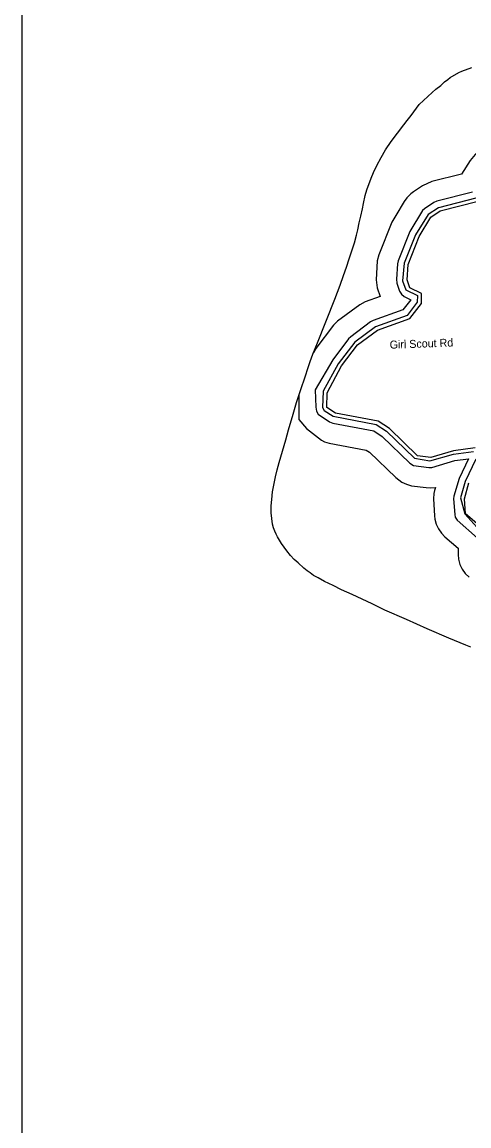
# Model space of a CAD drawing. Extents: x 1383679 to 1536984, y 460658 to 651027.
# Drawn here: x 1383679 to 1388989, y 502468 to 515569 of the extents above; entities that cross this region are included whole.
import ezdxf

# ---------------------------------------------------------------- set-up
doc = ezdxf.new("R2010")
doc.units = 0
for name, color, linetype in [('Exist Boundary Political StateLine', 7, 'Continuous'), ('Exist Hydrographic Bay Label', 7, 'Continuous'), ('Exist Hydrographic Buffer Line', 7, 'Continuous'), ('Exist Road Non-System Type 51 Label', 7, 'Continuous'), ('Map Preparation Inset Cut Line', 7, 'Continuous')]:
    doc.layers.add(name, color=color, linetype=linetype)

msp = doc.modelspace()

# ---------------------------------------------------------------- linework, layer by layer
at = {"layer": 'Exist Boundary Political StateLine'}
for points in [[(1387018, 511287), (1387103, 511541), (1387135, 511628), (1387189, 511761), (1387394, 512281), (1387458, 512448), (1387498, 512563), (1387534, 512661), (1387567, 512760), (1387596, 512854), (1387628, 512949), (1387652, 513042), (1387668, 513104), (1387685, 513186), (1387705, 513265), (1387723, 513351), (1387736, 513415), (1387758, 513510), (1387776, 513578), (1387827, 513717), (1387856, 513785), (1387894, 513866), (1387946, 513963), (1387998, 514054), (1388064, 514150), (1388216, 514351), (1388257, 514401), (1388302, 514460), (1388399, 514590), (1388448, 514637), (1388501, 514686), (1388554, 514733), (1388597, 514774), (1388654, 514818), (1388699, 514858), (1388737, 514887), (1388766, 514910), (1388871, 514972), (1388905, 514987), (1389022, 515031)], [(1389013, 508150), (1388952, 508175), (1388751, 508255), (1388492, 508367), (1388246, 508478), (1387990, 508591), (1387838, 508664), (1387602, 508775), (1387475, 508832), (1387376, 508882), (1387275, 508928), (1387198, 508972), (1387144, 509001), (1387101, 509032), (1387069, 509057), (1387026, 509089), (1386959, 509151), (1386914, 509192), (1386871, 509237), (1386826, 509294), (1386793, 509338), (1386764, 509379), (1386739, 509420), (1386713, 509458), (1386698, 509490), (1386683, 509527), (1386668, 509565), (1386655, 509611), (1386646, 509676), (1386641, 509744), (1386641, 509826), (1386647, 509902), (1386657, 509992), (1386670, 510071), (1386690, 510173), (1386710, 510255), (1386734, 510340), (1386812, 510611), (1386844, 510728), (1386900, 510915), (1386939, 511054), (1387015, 511279), (1387018, 511287)]]:
    msp.add_lwpolyline(points, dxfattribs=at)
at = {"layer": 'Exist Hydrographic Bay Label'}
for points in [[(1389064, 510516), (1388805, 510482), (1388536, 510402), (1388378, 510421), (1388044, 510746), (1387912, 510831), (1387405, 510927), (1387299, 510994), (1387303, 511168), (1387476, 511490), (1387664, 511739), (1387902, 511914), (1388288, 512051), (1388424, 512229), (1388427, 512347), (1388286, 512416), (1388256, 512508), (1388268, 512692), (1388399, 513024), (1388537, 513254), (1388647, 513327), (1389100, 513443)], [(1389193, 509522), (1388948, 509734), (1388935, 509911), (1388989, 510100)]]:
    msp.add_lwpolyline(points, dxfattribs=at)
at = {"layer": 'Exist Hydrographic Buffer Line'}
for points in [[(1389436, 514148), (1389383, 514161), (1389320, 514156), (1389260, 514140), (1389203, 514113), (1389151, 514077), (1389062, 513996), (1389003, 513926), (1388900, 513765), (1388550, 513676), (1388439, 513627), (1388329, 513554), (1388297, 513530), (1388253, 513485), (1388220, 513439), (1388120, 513272)], [(1389031, 513551), (1388609, 513443), (1388572, 513427), (1388462, 513354), (1388437, 513331), (1388288, 513085), (1388147, 512736), (1388139, 512699), (1388127, 512516), (1388133, 512470), (1388164, 512377), (1388186, 512338), (1388218, 512311), (1388297, 512273), (1388205, 512152), (1387853, 512027), (1387821, 512011), (1387584, 511835), (1387560, 511811), (1387371, 511562), (1387163, 511206)], [(1389071, 513479), (1388629, 513366), (1388506, 513287), (1388356, 513044), (1388221, 512706), (1388198, 512498)], [(1388120, 513272), (1388072, 513193), (1387917, 512807), (1387900, 512734), (1387886, 512508), (1387898, 512416), (1387933, 512311), (1387755, 512248), (1387692, 512214), (1387427, 512018), (1387379, 511970), (1387171, 511696), (1387143, 511647)], [(1388198, 512498), (1388241, 512391), (1388378, 512322), (1388376, 512243), (1388254, 512085), (1387879, 511952), (1387632, 511771), (1387435, 511514), (1387258, 511187), (1387250, 510995), (1387268, 510960), (1387375, 510893), (1387888, 510793), (1388010, 510715), (1388342, 510392), (1388523, 510362), (1388805, 510442), (1389043, 510474)], [(1386968, 511139), (1386970, 510852), (1387061, 510746), (1387239, 510605), (1387274, 510588), (1387330, 510573), (1387767, 510490), (1387809, 510463), (1388119, 510163), (1388190, 510109), (1388246, 510083), (1388307, 510066), (1388483, 510044), (1388528, 510041), (1388590, 510047), (1388581, 510010), (1388572, 509973), (1388567, 509911), (1388581, 509707), (1388585, 509671), (1388601, 509610), (1388628, 509553), (1388664, 509502), (1388704, 509461), (1388860, 509326)], [(1387163, 511206), (1387170, 510997), (1387177, 510953), (1387198, 510917), (1387332, 510825), (1387374, 510809), (1387858, 510717), (1387960, 510652), (1388286, 510335), (1388329, 510308), (1388513, 510282), (1388548, 510283), (1388822, 510364), (1388983, 510385), (1388872, 510152), (1388811, 509944), (1388807, 509911), (1388820, 509725), (1388827, 509692), (1388848, 509656), (1389090, 509445)], [(1389070, 510381), (1388945, 510117), (1388888, 509922), (1388940, 509733), (1389153, 509496)], [(1388860, 509326), (1388862, 509248), (1388867, 509193), (1388883, 509132), (1388910, 509075), (1388946, 509024), (1388990, 508979)]]:
    msp.add_lwpolyline(points, dxfattribs=at)
at = {"layer": 'Map Preparation Inset Cut Line'}
msp.add_lwpolyline([(1446195, 477316), (1383679, 477316), (1383679, 520758), (1458568, 520758), (1458568, 493672), (1446195, 493672), (1446195, 477316)], dxfattribs=at)

# ---------------------------------------------------------------- texts
at = {"layer": 'Exist Road Non-System Type 51 Label'}
msp.add_text('Girl Scout Rd', height=95, rotation=2.0629, dxfattribs=at).set_placement((1388049, 511692))

doc.saveas('drawing.dxf')
